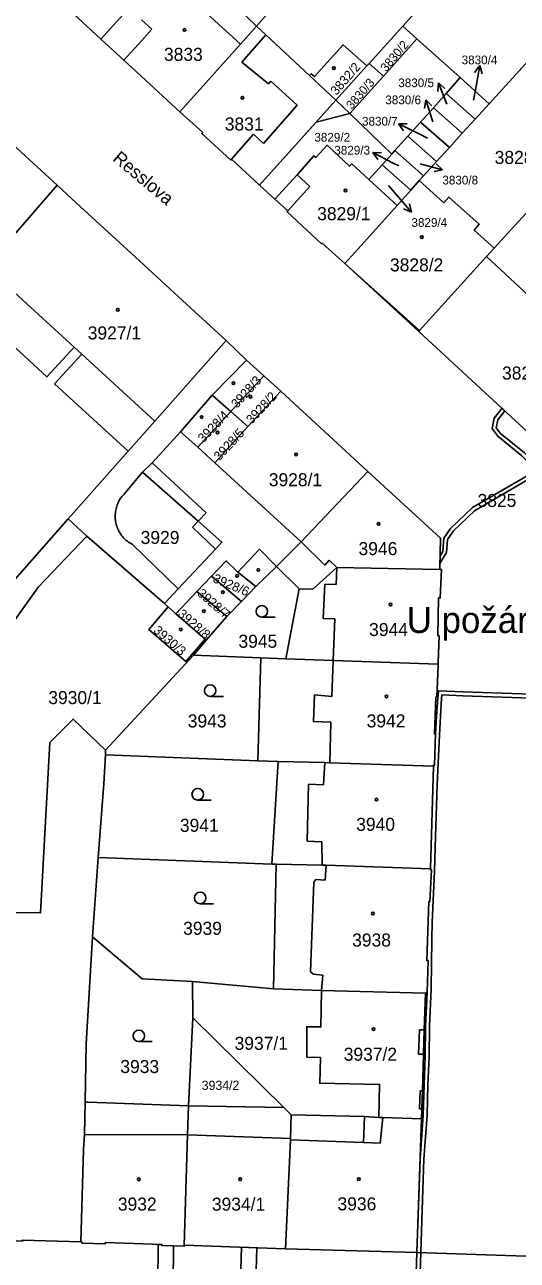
# Model space of a CAD drawing. Extents: x -756746 to -753363, y -1166406 to -1161727.
# Drawn here: x -756207.5 to -756143.3, y -1165624.6 to -1165463.3 of the extents above; entities that cross this region are included whole.
import ezdxf

# ---------------------------------------------------------------- set-up
doc = ezdxf.new("R2010")
doc.units = 0
for name, color, linetype in [('Hranice parcel', 7, 'Continuous'), ('Parcelní čísla', 7, 'Continuous'), ('Pop  PČ popisy', 7, 'Continuous'), ('Vnitřní kresba', 7, 'Continuous'), ('Věcná břemena k části', 7, 'Continuous'), ('Značky budov', 7, 'Continuous'), ('Značky kultur', 7, 'Continuous')]:
    doc.layers.add(name, color=color, linetype=linetype)

msp = doc.modelspace()

# ---------------------------------------------------------------- linework, layer by layer
at = {"layer": 'Hranice parcel'}
for p, q in [((-756156.87, -1165440.49), (-756177.31, -1165463.51)), ((-756158.24, -1165463.5), (-756145.67, -1165449.53)), ((-756177.31, -1165463.51), (-756187.33, -1165453.77)), ((-756189.65, -1165456.36), (-756197.59, -1165465.21)), ((-756133.51, -1165458.81), (-756146.97, -1165473.63)), ((-756162.62, -1165468.37), (-756158.24, -1165463.5)), ((-756166.94, -1165473.17), (-756162.93, -1165468.71)), ((-756162.93, -1165468.71), (-756162.62, -1165468.37)), ((-756162.62, -1165468.37), (-756160.76, -1165470.04)), ((-756166.94, -1165473.17), (-756170.38, -1165469.97)), ((-756160.76, -1165470.04), (-756165.14, -1165474.91)), ((-756176.9, -1165484.27), (-756166.94, -1165473.17)), ((-756165.14, -1165474.91), (-756166.94, -1165473.17)), ((-756154.23, -1165474.15), (-756152.57, -1165472.28)), ((-756152.57, -1165472.28), (-756148.8, -1165475.64)), ((-756213.43, -1165474.97), (-756203.3, -1165484.26)), ((-756159.67, -1165480.2), (-756165.14, -1165474.91)), ((-756155.9, -1165476.02), (-756154.23, -1165474.15)), ((-756154.23, -1165474.15), (-756150.48, -1165477.49)), ((-756146.97, -1165473.63), (-756148.8, -1165475.64)), ((-756157.58, -1165477.87), (-756155.9, -1165476.02)), ((-756155.9, -1165476.02), (-756152.16, -1165479.34)), ((-756148.8, -1165475.64), (-756150.48, -1165477.49)), ((-756159.25, -1165479.73), (-756157.58, -1165477.87)), ((-756157.58, -1165477.87), (-756153.84, -1165481.19)), ((-756150.48, -1165477.49), (-756152.16, -1165479.34)), ((-756159.67, -1165480.2), (-756159.25, -1165479.73)), ((-756159.25, -1165479.73), (-756155.52, -1165483.04)), ((-756152.16, -1165479.34), (-756153.84, -1165481.19)), ((-756162.65, -1165483.54), (-756160.92, -1165481.59)), ((-756160.92, -1165481.59), (-756159.67, -1165480.2)), ((-756160.92, -1165481.59), (-756157.19, -1165484.91)), ((-756153.84, -1165481.19), (-756155.52, -1165483.04)), ((-756155.52, -1165483.04), (-756156.09, -1165483.67)), ((-756212.53, -1165494.9), (-756203.3, -1165484.26)), ((-756174.9, -1165486.09), (-756176.9, -1165484.27)), ((-756158.98, -1165486.93), (-756162.65, -1165483.54)), ((-756156.09, -1165483.67), (-756157.19, -1165484.91)), ((-756157.19, -1165484.91), (-756158.98, -1165486.93)), ((-756147.32, -1165493.57), (-756146.33, -1165492.47)), ((-756156.17, -1165503.33), (-756165.79, -1165494.5)), ((-756181.28, -1165504.54), (-756178.61, -1165507.11)), ((-756178.61, -1165507.11), (-756183.08, -1165511.68)), ((-756178.61, -1165507.11), (-756176.37, -1165509.16)), ((-756176.37, -1165509.16), (-756180.67, -1165513.78)), ((-756176.37, -1165509.16), (-756174.15, -1165511.16)), ((-756183.08, -1165511.68), (-756187.2, -1165516.44)), ((-756183.08, -1165511.68), (-756180.67, -1165513.78)), ((-756174.15, -1165511.16), (-756178.45, -1165515.77)), ((-756174.15, -1165511.16), (-756162.79, -1165521.63)), ((-756184.97, -1165518.46), (-756180.67, -1165513.78)), ((-756180.67, -1165513.78), (-756178.45, -1165515.77)), ((-756184.97, -1165518.46), (-756187.2, -1165516.44)), ((-756194.03, -1165518.97), (-756201.86, -1165527.82)), ((-756210.68, -1165537.87), (-756201.86, -1165527.82)), ((-756201.86, -1165527.82), (-756199.42, -1165530.07)), ((-756199.42, -1165530.07), (-756189.31, -1165538.87)), ((-756177.38, -1165536.64), (-756174.68, -1165534.04)), ((-756171.75, -1165536.92), (-756174.68, -1165534.04)), ((-756185.07, -1165537.28), (-756183.18, -1165535.3)), ((-756183.18, -1165535.3), (-756179.28, -1165538.61)), ((-756187.81, -1165540.19), (-756185.07, -1165537.28)), ((-756185.07, -1165537.28), (-756181.17, -1165540.56)), ((-756179.28, -1165538.61), (-756177.38, -1165536.64)), ((-756171.75, -1165536.92), (-756173.48, -1165546.06)), ((-756189.31, -1165538.87), (-756188.82, -1165539.3)), ((-756188.82, -1165539.3), (-756187.81, -1165540.19)), ((-756181.17, -1165540.56), (-756179.28, -1165538.61)), ((-756187.81, -1165540.19), (-756184, -1165543.53)), ((-756183.85, -1165543.66), (-756181.17, -1165540.56)), ((-756185.5, -1165545.6), (-756183.85, -1165543.66)), ((-756184, -1165543.53), (-756183.85, -1165543.66)), ((-756196.98, -1165558), (-756185.5, -1165545.6)), ((-756176.73, -1165545.93), (-756185.5, -1165545.6)), ((-756176.73, -1165545.93), (-756177.12, -1165559.39)), ((-756173.48, -1165546.06), (-756176.73, -1165545.93)), ((-756196.98, -1165558), (-756197, -1165558.6)), ((-756177.12, -1165559.39), (-756197, -1165558.6)), ((-756174.46, -1165559.46), (-756177.12, -1165559.39)), ((-756174.46, -1165559.46), (-756175.3, -1165572.87)), ((-756154.23, -1165560.1), (-756154.61, -1165573.46)), ((-756197.95, -1165572.02), (-756198.69, -1165582.35)), ((-756175.3, -1165572.87), (-756197.95, -1165572.02)), ((-756174.75, -1165572.89), (-756175.3, -1165572.87)), ((-756174.75, -1165572.89), (-756175.07, -1165589.16)), ((-756185.61, -1165592.94), (-756185.66, -1165588.18)), ((-756175.07, -1165589.16), (-756185.66, -1165588.18)), ((-756168.81, -1165589.34), (-756175.07, -1165589.16)), ((-756155.27, -1165589.69), (-756168.81, -1165589.34)), ((-756186.17, -1165604.39), (-756185.61, -1165592.94)), ((-756173.73, -1165604.62), (-756185.61, -1165592.94)), ((-756173.73, -1165604.62), (-756186.17, -1165604.39)), ((-756172.77, -1165605.57), (-756173.73, -1165604.62)), ((-756155.79, -1165606.12), (-756156.38, -1165623.54)), ((-756186.72, -1165622.58), (-756173.54, -1165623.05)), ((-756156.38, -1165623.54), (-756173.54, -1165623.05)), ((-756156.38, -1165623.54), (-756133.84, -1165624.34))]:
    msp.add_line(p, q, dxfattribs=at)
for points in [[(-756197.59, -1165465.21), (-756200.6, -1165462.43), (-756207.43, -1165456.11)], [(-756177.31, -1165463.51), (-756179.39, -1165465.86), (-756187.28, -1165474.71)], [(-756170.38, -1165469.97), (-756176.1, -1165464.64), (-756177.31, -1165463.51)], [(-756158.24, -1165463.5), (-756156.38, -1165465.17), (-756160.76, -1165470.04)], [(-756187.28, -1165474.71), (-756194.61, -1165467.96), (-756197.59, -1165465.21)], [(-756170.38, -1165469.97), (-756170.16, -1165469.72), (-756169.73, -1165470.1), (-756165.99, -1165465.96), (-756162.93, -1165468.71)], [(-756152.57, -1165472.28), (-756150.75, -1165470.23), (-756146.97, -1165473.63)], [(-756176.9, -1165484.27), (-756180.57, -1165480.87), (-756180.66, -1165480.98), (-756184.44, -1165477.54), (-756184.31, -1165477.4), (-756187.28, -1165474.71)], [(-756146.33, -1165492.47), (-756143.64, -1165489.51), (-756132.87, -1165477.84)], [(-756174.9, -1165486.09), (-756172.01, -1165482.92), (-756169.81, -1165480.43), (-756169.59, -1165480.63), (-756168.11, -1165479.05), (-756165.17, -1165481.8), (-756164.88, -1165481.48), (-756162.65, -1165483.54)], [(-756203.3, -1165484.26), (-756200.8, -1165486.56), (-756192.56, -1165494.15), (-756187.46, -1165498.85), (-756181.28, -1165504.54)], [(-756156.09, -1165483.67), (-756152.9, -1165486.55), (-756152.23, -1165485.81), (-756148.27, -1165489.37), (-756148.94, -1165490.12), (-756146.33, -1165492.47)], [(-756165.79, -1165494.5), (-756168.75, -1165491.81), (-756168.85, -1165491.91), (-756173.32, -1165487.75), (-756173.21, -1165487.63), (-756174.9, -1165486.09)], [(-756158.98, -1165486.93), (-756164.42, -1165492.99), (-756165.79, -1165494.5)], [(-756147.32, -1165493.57), (-756156.07, -1165503.22), (-756156.17, -1165503.33)], [(-756133.83, -1165506.85), (-756135.5, -1165505.34), (-756134.99, -1165504.78), (-756137.4, -1165502.55), (-756137.51, -1165502.7), (-756147.32, -1165493.57)], [(-756212.53, -1165494.9), (-756208.84, -1165498.29), (-756212.26, -1165502.25), (-756204.63, -1165509.26), (-756201.09, -1165505.4), (-756200.1, -1165506.31), (-756203.64, -1165510.17), (-756194.03, -1165518.97)], [(-756135.78, -1165522.17), (-756137.92, -1165520.19), (-756146.34, -1165512.41), (-756156.17, -1165503.33)], [(-756181.28, -1165504.54), (-756190.57, -1165515.05), (-756194.03, -1165518.97)], [(-756187.2, -1165516.44), (-756190.89, -1165520.48), (-756192.16, -1165521.7), (-756184.9, -1165528.12), (-756181.81, -1165530.85), (-756182.65, -1165531.75), (-756187.51, -1165536.94), (-756189.31, -1165538.87)], [(-756178.45, -1165515.77), (-756182.72, -1165520.49), (-756184.97, -1165518.46)], [(-756174.68, -1165534.04), (-756171.49, -1165530.79), (-756162.79, -1165521.63)], [(-756162.79, -1165521.63), (-756153.33, -1165530.34), (-756153.41, -1165534.41)], [(-756199.42, -1165530.07), (-756205.71, -1165536.7), (-756208.78, -1165540.96), (-756210.75, -1165547.46), (-756210.69, -1165556.27), (-756210.09, -1165579.16), (-756205.46, -1165579.22), (-756204.23, -1165557.01), (-756201.23, -1165553.93), (-756196.98, -1165558)], [(-756183.18, -1165535.3), (-756181.28, -1165533.29), (-756179.73, -1165534.76), (-756177.38, -1165536.64)], [(-756153.41, -1165534.41), (-756166.84, -1165534.17), (-756169.98, -1165537), (-756171.75, -1165536.92)], [(-756153.41, -1165534.41), (-756153.2, -1165534.41), (-756153.35, -1165538.13), (-756153.56, -1165538.12), (-756153.65, -1165543.07), (-756153.48, -1165543.08), (-756153.6, -1165546.6), (-756153.62, -1165546.77)], [(-756184, -1165543.53), (-756186.51, -1165546.43), (-756191.36, -1165542.23), (-756188.82, -1165539.3)], [(-756153.62, -1165546.77), (-756167.29, -1165546.29), (-756173.48, -1165546.06)], [(-756153.62, -1165546.77), (-756153.63, -1165546.93), (-756153.78, -1165551.06), (-756153.92, -1165551.05), (-756154.1, -1165555.85), (-756153.95, -1165555.86), (-756154.08, -1165559.97), (-756154.22, -1165559.97), (-756154.23, -1165560.1)], [(-756197, -1165558.6), (-756197.21, -1165562.39), (-756197.95, -1165572.02)], [(-756154.23, -1165560.1), (-756167.76, -1165559.65), (-756168.4, -1165559.61), (-756174.46, -1165559.46)], [(-756154.61, -1165573.46), (-756168.21, -1165573.02), (-756168.74, -1165572.98), (-756174.75, -1165572.89)], [(-756154.61, -1165573.46), (-756154.61, -1165573.6), (-756154.5, -1165573.6), (-756154.69, -1165577.76), (-756154.85, -1165577.75), (-756155.1, -1165585.43), (-756154.94, -1165585.43), (-756155.06, -1165589.64), (-756155.27, -1165589.69)], [(-756198.69, -1165582.35), (-756199.53, -1165596.3), (-756199.66, -1165603.93)], [(-756185.66, -1165588.18), (-756192.2, -1165587.82), (-756198.69, -1165582.35)], [(-756161.35, -1165605.94), (-756161.26, -1165601.62), (-756169.05, -1165601.47), (-756168.98, -1165598.08), (-756170.73, -1165598.04), (-756170.76, -1165594.09), (-756168.91, -1165594.12), (-756168.81, -1165589.34)], [(-756155.27, -1165589.69), (-756155.43, -1165594.49), (-756155.52, -1165597.67), (-756155.67, -1165602.46), (-756155.74, -1165604.82), (-756155.79, -1165606.12)], [(-756199.66, -1165603.93), (-756199.74, -1165608.16), (-756199.85, -1165610.1), (-756200.23, -1165622.16)], [(-756186.17, -1165604.39), (-756199.24, -1165603.94), (-756199.66, -1165603.93)], [(-756186.72, -1165622.58), (-756186.3, -1165608.2), (-756186.17, -1165604.39)], [(-756173.54, -1165623.05), (-756172.89, -1165608.83), (-756172.88, -1165608.68), (-756172.77, -1165605.57)], [(-756161.35, -1165605.94), (-756163.21, -1165605.82), (-756172.77, -1165605.57)], [(-756155.79, -1165606.12), (-756160.85, -1165605.95), (-756161.35, -1165605.94)], [(-756200.23, -1165622.16), (-756207.83, -1165621.92), (-756207.83, -1165622.06), (-756216.94, -1165621.77), (-756216.94, -1165621.63), (-756224.87, -1165621.29)], [(-756200.23, -1165622.16), (-756200.05, -1165622.19), (-756200.06, -1165622.32), (-756197.03, -1165622.4), (-756197.02, -1165622.25), (-756189.61, -1165622.52), (-756189.61, -1165622.65), (-756186.72, -1165622.73), (-756186.72, -1165622.58)]]:
    msp.add_lwpolyline(points, dxfattribs=at)
at = {"layer": 'Pop  PČ popisy'}
for p, q in [((-756148.19, -1165468.66), (-756148.86, -1165469.55)), ((-756148.71, -1165471.61), (-756148.19, -1165468.66)), ((-756148.19, -1165468.66), (-756147.87, -1165469.73)), ((-756153.56, -1165470.91), (-756153.66, -1165472.02)), ((-756152.48, -1165473.71), (-756153.56, -1165470.91)), ((-756153.56, -1165470.91), (-756152.73, -1165471.66)), ((-756148.99, -1165473.16), (-756148.71, -1165471.61)), ((-756155.24, -1165473.14), (-756155.4, -1165474.24)), ((-756154.31, -1165475.99), (-756155.24, -1165473.14)), ((-756155.24, -1165473.14), (-756154.45, -1165473.93)), ((-756158.8, -1165476.26), (-756157.68, -1165476.25)), ((-756156.1, -1165477.58), (-756158.8, -1165476.26)), ((-756158.8, -1165476.26), (-756158.12, -1165477.15)), ((-756154.99, -1165478.13), (-756156.1, -1165477.58)), ((-756159.47, -1165481.38), (-756162.14, -1165480.02)), ((-756162.14, -1165480.02), (-756161.02, -1165480.03)), ((-756162.14, -1165480.02), (-756161.48, -1165480.92)), ((-756158.75, -1165481.75), (-756159.47, -1165481.38)), ((-756155.96, -1165481.46), (-756153.06, -1165482.24)), ((-756153.06, -1165482.24), (-756153.9, -1165481.49)), ((-756153.06, -1165482.24), (-756154.16, -1165482.46)), ((-756160.1, -1165484.3), (-756159.06, -1165485.51)), ((-756159.06, -1165485.51), (-756157.09, -1165487.78)), ((-756157.09, -1165487.78), (-756158.13, -1165487.35)), ((-756157.09, -1165487.78), (-756157.37, -1165486.69))]:
    msp.add_line(p, q, dxfattribs=at)
at = {"layer": 'Vnitřní kresba'}
for p, q in [((-756188.04, -1165457.93), (-756179.39, -1165465.86)), ((-756190.94, -1165463.92), (-756192.31, -1165462.67)), ((-756192.25, -1165465.37), (-756190.94, -1165463.92)), ((-756194.61, -1165467.96), (-756192.25, -1165465.37)), ((-756176.1, -1165464.64), (-756179.23, -1165468.22)), ((-756179.23, -1165468.22), (-756175.73, -1165471.02)), ((-756175.73, -1165471.02), (-756175.43, -1165470.69)), ((-756175.43, -1165470.69), (-756172, -1165473.81)), ((-756172, -1165473.81), (-756176.41, -1165478.81)), ((-756177.69, -1165477.62), (-756180.57, -1165480.87)), ((-756176.41, -1165478.81), (-756177.69, -1165477.62)), ((-756170.37, -1165484.44), (-756172.01, -1165482.92)), ((-756173.21, -1165487.63), (-756170.37, -1165484.44)), ((-756165.79, -1165494.5), (-756156.07, -1165503.22)), ((-756208.84, -1165498.29), (-756201.09, -1165505.4)), ((-756200.1, -1165506.31), (-756190.57, -1165515.05)), ((-756194.61, -1165524.61), (-756192.16, -1165521.7)), ((-756190.89, -1165520.48), (-756183.88, -1165527.01)), ((-756182.72, -1165520.49), (-756171.49, -1165530.79)), ((-756185.63, -1165528.91), (-756184.9, -1165528.12)), ((-756183.88, -1165527.01), (-756184.9, -1165528.12)), ((-756182.65, -1165531.75), (-756185.63, -1165528.91)), ((-756187.51, -1165536.94), (-756193.53, -1165531.13)), ((-756171.49, -1165530.79), (-756168.4, -1165533.84)), ((-756179.73, -1165534.76), (-756176.9, -1165531.78)), ((-756176.9, -1165531.78), (-756174.68, -1165534.04)), ((-756168.4, -1165533.84), (-756167.83, -1165533.21)), ((-756167.83, -1165533.21), (-756166.84, -1165534.17)), ((-756166.92, -1165536.39), (-756166.84, -1165534.17)), ((-756168.6, -1165540.82), (-756168.39, -1165536.33)), ((-756168.39, -1165536.33), (-756166.92, -1165536.39)), ((-756167.1, -1165540.87), (-756168.6, -1165540.82)), ((-756167.29, -1165546.29), (-756167.1, -1165540.87)), ((-756167.29, -1165546.29), (-756167.47, -1165551)), ((-756169.76, -1165550.79), (-756169.88, -1165554.27)), ((-756167.47, -1165551), (-756169.76, -1165550.79)), ((-756169.88, -1165554.27), (-756167.62, -1165554.33)), ((-756167.62, -1165554.33), (-756167.76, -1165559.65)), ((-756168.56, -1165562.51), (-756168.4, -1165559.61)), ((-756170.68, -1165569.85), (-756170.54, -1165562.42)), ((-756170.54, -1165562.42), (-756168.56, -1165562.51)), ((-756168.8, -1165569.97), (-756170.68, -1165569.85)), ((-756168.74, -1165572.98), (-756168.8, -1165569.97)), ((-756168.34, -1165574.96), (-756168.21, -1165573.02)), ((-756169.83, -1165575.21), (-756169.57, -1165574.87)), ((-756169.57, -1165574.87), (-756168.34, -1165574.96)), ((-756170.25, -1165586.92), (-756169.83, -1165575.21)), ((-756169.86, -1165587.24), (-756170.25, -1165586.92)), ((-756168.66, -1165587.34), (-756169.86, -1165587.24)), ((-756168.81, -1165589.34), (-756168.66, -1165587.34)), ((-756156.07, -1165594.47), (-756156.17, -1165597.65)), ((-756155.43, -1165594.49), (-756156.07, -1165594.47)), ((-756156.17, -1165597.65), (-756155.52, -1165597.67)), ((-756155.97, -1165602.45), (-756156.03, -1165604.81)), ((-756155.67, -1165602.46), (-756155.97, -1165602.45)), ((-756163.35, -1165609.2), (-756163.21, -1165605.82)), ((-756156.03, -1165604.81), (-756155.74, -1165604.82)), ((-756161.18, -1165609.29), (-756160.85, -1165605.95)), ((-756199.74, -1165608.16), (-756186.3, -1165608.2)), ((-756186.3, -1165608.2), (-756172.88, -1165608.68)), ((-756172.89, -1165608.83), (-756163.35, -1165609.2)), ((-756163.35, -1165609.2), (-756161.18, -1165609.29))]:
    msp.add_line(p, q, dxfattribs=at)
msp.add_lwpolyline([(-756193.53, -1165531.13), (-756193.69, -1165531.04), (-756193.84, -1165530.94), (-756193.99, -1165530.84), (-756194.14, -1165530.73), (-756194.28, -1165530.62), (-756194.41, -1165530.5), (-756194.54, -1165530.37), (-756194.67, -1165530.24), (-756194.78, -1165530.1), (-756194.9, -1165529.96), (-756195, -1165529.81), (-756195.1, -1165529.66), (-756195.19, -1165529.5), (-756195.28, -1165529.34), (-756195.36, -1165529.18), (-756195.43, -1165529.01), (-756195.49, -1165528.84), (-756195.55, -1165528.67), (-756195.6, -1165528.49), (-756195.64, -1165528.31), (-756195.67, -1165528.14), (-756195.7, -1165527.96), (-756195.72, -1165527.78), (-756195.73, -1165527.59), (-756195.73, -1165527.41), (-756195.72, -1165527.23), (-756195.71, -1165527.05), (-756195.69, -1165526.87), (-756195.66, -1165526.69), (-756195.62, -1165526.51), (-756195.58, -1165526.34), (-756195.52, -1165526.16), (-756195.46, -1165525.99), (-756195.4, -1165525.82), (-756195.32, -1165525.66), (-756195.24, -1165525.5), (-756195.15, -1165525.34), (-756195.06, -1165525.18), (-756194.95, -1165525.03), (-756194.85, -1165524.89), (-756194.73, -1165524.75), (-756194.61, -1165524.61)], dxfattribs=at)
at = {"layer": 'Věcná břemena k části'}
for points in [[(-756165.14, -1165474.91), (-756159.67, -1165480.2), (-756159.25, -1165479.73), (-756157.58, -1165477.87), (-756155.9, -1165476.02), (-756154.23, -1165474.15), (-756152.57, -1165472.28), (-756150.75, -1165470.23), (-756156.38, -1165465.17), (-756160.76, -1165470.04)], [(-756172.01, -1165482.92), (-756169.81, -1165480.43), (-756169.59, -1165480.63), (-756168.11, -1165479.05), (-756165.17, -1165481.8), (-756164.88, -1165481.48), (-756162.65, -1165483.54), (-756160.92, -1165481.59), (-756159.67, -1165480.2), (-756165.14, -1165474.91), (-756169.53, -1165476.06), (-756176.9, -1165484.27), (-756174.9, -1165486.09)], [(-756141.43, -1165522.43), (-756140.17, -1165521.38), (-756142.37, -1165519.2), (-756145.48, -1165516.69), (-756146.04, -1165515.91), (-756145.84, -1165514.89), (-756144.92, -1165513.72), (-756145.29, -1165513.38), (-756146.3, -1165514.67), (-756146.58, -1165516.03), (-756145.84, -1165517.03), (-756142.71, -1165519.58), (-756140.91, -1165521.34), (-756141.71, -1165522.01), (-756149.16, -1165526.34), (-756152, -1165529.06), (-756152.87, -1165530.32), (-756153.03, -1165532.05), (-756153.37, -1165532.63), (-756153.39, -1165533.64), (-756152.55, -1165532.21), (-756152.39, -1165530.5), (-756151.62, -1165529.38), (-756148.86, -1165526.74)], [(-756216.77, -1165631.8), (-756216.84, -1165633.8), (-756189.28, -1165634.79), (-756178.64, -1165635.12), (-756156.8, -1165635.72), (-756156.74, -1165633.72), (-756177.58, -1165633.15), (-756177.24, -1165622.92), (-756179.24, -1165622.85), (-756179.58, -1165633.09), (-756188.23, -1165632.82), (-756188.13, -1165622.69), (-756189.61, -1165622.65), (-756189.61, -1165622.52), (-756190.13, -1165622.5), (-756190.23, -1165632.75)]]:
    msp.add_lwpolyline(points, close=True, dxfattribs=at)
for points in [[(-756140.14, -1165550.74), (-756150.4, -1165550.4), (-756153.59, -1165550.24), (-756153.67, -1165551.19), (-756153.82, -1165553.54), (-756153.95, -1165555.86), (-756154.08, -1165559.97), (-756154.22, -1165559.97), (-756154.23, -1165560.1), (-756154.61, -1165573.46), (-756154.61, -1165573.6), (-756154.5, -1165573.6), (-756154.69, -1165577.76), (-756154.85, -1165577.75), (-756155.1, -1165585.43), (-756154.94, -1165585.43), (-756155.06, -1165589.64), (-756155.25, -1165594.02), (-756155.31, -1165597.95), (-756155.46, -1165601.64), (-756155.56, -1165605.61), (-756155.97, -1165611.34), (-756156.38, -1165623.54), (-756156.47, -1165626.2)], [(-756155.97, -1165626.24), (-756155.88, -1165623.56), (-756155.73, -1165619.33), (-756155.47, -1165611.36), (-756155.06, -1165605.63), (-756154.96, -1165601.66), (-756154.81, -1165597.97), (-756154.75, -1165594.04), (-756154.55, -1165589.15), (-756154.44, -1165582.67), (-756154.41, -1165580.42), (-756154.1, -1165573.82), (-756154.03, -1165570.66), (-756153.75, -1165562.52), (-756153.47, -1165556.9), (-756153.32, -1165553.56), (-756153.17, -1165551.23), (-756153.13, -1165550.76), (-756150.42, -1165550.9), (-756140.2, -1165551.24)]]:
    msp.add_lwpolyline(points, dxfattribs=at)
at = {"layer": 'Značky budov'}
for centre in [(-756186.7, -1165464.01), (-756167.21, -1165468.98), (-756179.15, -1165472.85), (-756165.71, -1165484.95), (-756155.75, -1165491.04), (-756195.4, -1165500.53), (-756180.32, -1165510.11), (-756178.1, -1165511.88), (-756184.46, -1165514.52), (-756182.4, -1165516.55), (-756172.15, -1165519.42), (-756161.38, -1165528.45), (-756177.07, -1165534.48), (-756179.84, -1165535.23), (-756181.69, -1165537.38), (-756184.17, -1165539.86), (-756159.82, -1165538.97), (-756187.17, -1165542.23), (-756160.35, -1165550.97), (-756161.67, -1165564.45), (-756162.13, -1165579.31), (-756162.04, -1165594.41), (-756192.65, -1165614), (-756179.42, -1165613.98), (-756163.97, -1165613.99)]:
    msp.add_circle(centre, 0.175, dxfattribs=at)
at = {"layer": 'Značky kultur'}
for p, q in [((-756176.6, -1165540.63), (-756174.85, -1165540.63)), ((-756183.35, -1165550.97), (-756181.6, -1165550.97)), ((-756184.97, -1165564.5), (-756183.22, -1165564.5)), ((-756184.65, -1165578.03), (-756182.9, -1165578.03)), ((-756192.65, -1165596.02), (-756190.9, -1165596.02))]:
    msp.add_line(p, q, dxfattribs=at)
for centre in [(-756176.6, -1165539.88), (-756183.35, -1165550.22), (-756184.97, -1165563.75), (-756184.65, -1165577.28), (-756192.65, -1165595.27)]:
    msp.add_circle(centre, 0.75, dxfattribs=at)

# ---------------------------------------------------------------- texts
at = {"layer": 'Parcelní čísla'}
for s, height, rotation, p in [('3830/2', 1.139, 50, (-756160.39, -1165469.56)), ('3832/2', 1.2, 49, (-756166.88, -1165472.62)), ('3830/3', 1.139, 49, (-756164.88, -1165474.45)), ('3928/3', 1.2, 48, (-756179.85, -1165513.45)), ('3928/2', 1.2, 47, (-756177.92, -1165515.51)), ('3928/4', 1.2, 46, (-756184.22, -1165517.94)), ('3928/5', 1.2, 47, (-756182.13, -1165520.29)), ('3928/6', 1.2, 337, (-756183.09, -1165536.02)), ('3928/7', 1.2, 319, (-756185.12, -1165537.7)), ('3928/8', 1.2, 319, (-756187.67, -1165540.37)), ('3930/3', 1.2, 319, (-756190.84, -1165542.53))]:
    msp.add_text(s, height=height, rotation=rotation, dxfattribs=at).set_placement(p)
for s, height, p in [('3833', 1.7, (-756189.37, -1165468.04)), ('3830/4', 1.139, (-756150.56, -1165468.49)), ('3830/5', 1.139, (-756158.82, -1165471.47)), ('3830/6', 1.139, (-756160.51, -1165473.7)), ('3831', 1.7, (-756181.44, -1165477.13)), ('3830/7', 1.139, (-756163.55, -1165476.49)), ('3829/2', 1.139, (-756169.76, -1165478.58)), ('3829/3', 1.139, (-756167.16, -1165480.27)), ('3828/1', 1.7, (-756146.25, -1165481.49)), ('3830/8', 1.139, (-756153.07, -1165484.17)), ('3829/1', 1.7, (-756169.39, -1165488.83)), ('3829/4', 1.139, (-756157.1, -1165489.7)), ('3828/2', 1.7, (-756159.9, -1165495.51)), ('3927/1', 1.7, (-756199.31, -1165504.39)), ('3826', 1.7, (-756145.29, -1165509.63)), ('3928/1', 1.7, (-756175.7, -1165523.55)), ('3825', 1.7, (-756148.48, -1165526.26)), ('3929', 1.7, (-756192.41, -1165531.09)), ('3946', 1.7, (-756164, -1165532.54)), ('3945', 1.7, (-756179.66, -1165544.63)), ('3944', 1.7, (-756162.62, -1165543.1)), ('3930/1', 1.7, (-756204.45, -1165551.98)), ('3943', 1.7, (-756186.27, -1165555.03)), ('3942', 1.7, (-756162.94, -1165555.02)), ('3941', 1.7, (-756187.29, -1165568.65)), ('3940', 1.7, (-756164.3, -1165568.52)), ('3939', 1.7, (-756186.87, -1165582.09)), ('3938', 1.7, (-756164.83, -1165583.62)), ('3937/1', 1.7, (-756180.16, -1165597.1)), ('3937/2', 1.7, (-756165.93, -1165598.52)), ('3933', 1.7, (-756195.06, -1165600.13)), ('3934/2', 1.2, (-756184.45, -1165602.33)), ('3932', 1.7, (-756195.38, -1165618.08)), ('3934/1', 1.7, (-756183.12, -1165618.09)), ('3936', 1.7, (-756166.74, -1165618.05))]:
    msp.add_text(s, height=height, dxfattribs=at).set_placement(p)
at = {"layer": 'Pop  PČ popisy'}
msp.add_text('Resslova', height=1.7, rotation=320, dxfattribs=at).set_placement((-756196.17, -1165480.97))
msp.add_text('U požární zbrojnice', height=3.4, dxfattribs=at).set_placement((-756157.72, -1165542.7))

doc.saveas('drawing.dxf')
